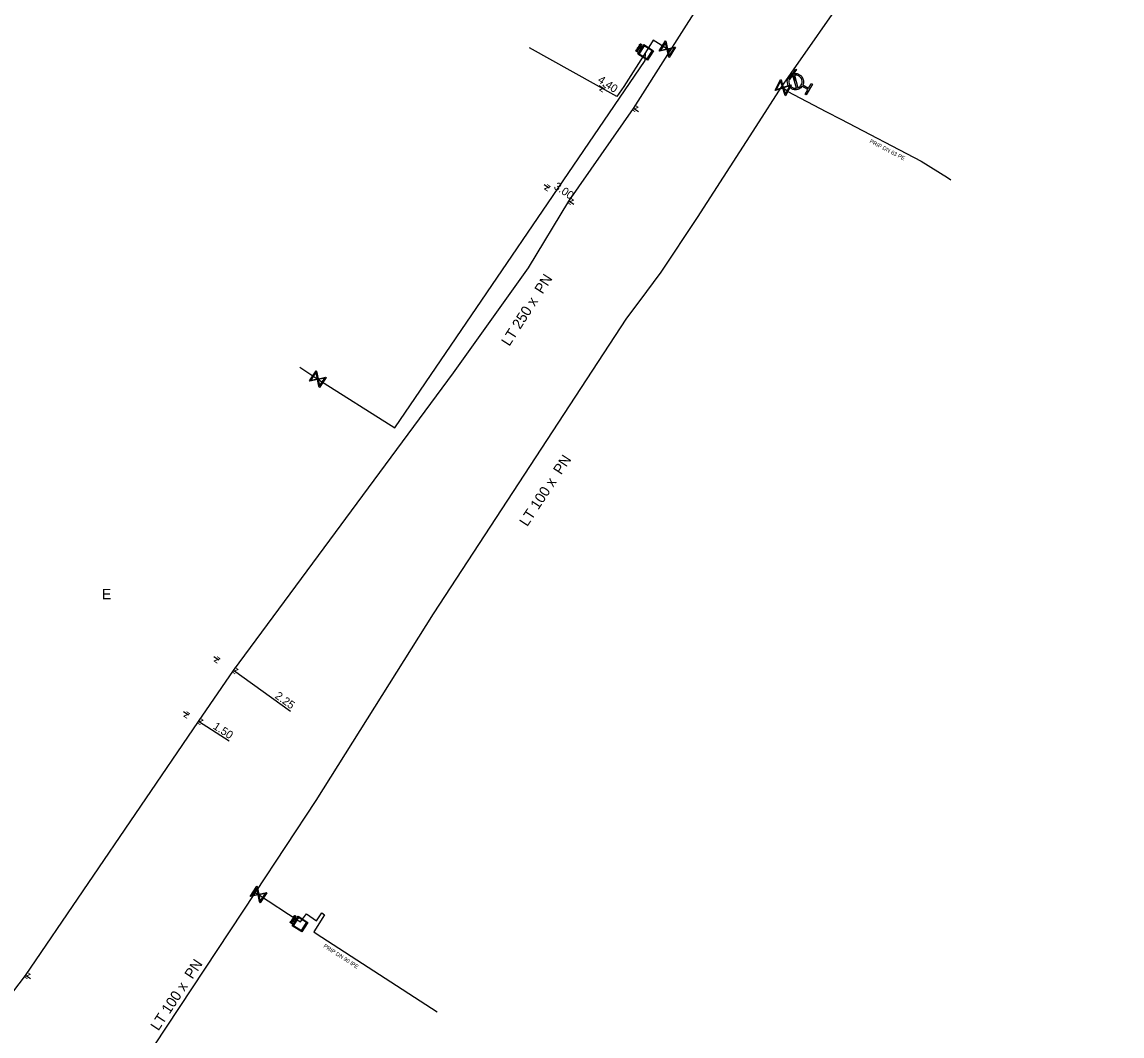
# Model space of a CAD drawing. Extents: x -643544 to -637295, y -1119190 to -1111715.
# Drawn here: x -641465.4 to -641328, y -1115675.6 to -1115549 of the extents above; entities that cross this region are included whole.
import ezdxf

# ---------------------------------------------------------------- set-up
doc = ezdxf.new("R2010")
doc.units = 0
for name, color, linetype in [('Default', 7, 'Continuous'), ('VP Hydrant', 7, 'Continuous'), ('VP Kótování', 7, 'Continuous'), ('VP Popis přípojky', 7, 'Continuous'), ('VP Přípojka', 7, 'Continuous'), ('VP Řad', 7, 'Continuous'), ('VP Řad - označení', 7, 'Continuous'), ('VP Řad - popis', 7, 'Continuous'), ('VP Šachta', 7, 'Continuous'), ('VP Šoupě', 7, 'Continuous')]:
    doc.layers.add(name, color=color, linetype=linetype)

msp = doc.modelspace()

# ---------------------------------------------------------------- linework, layer by layer
at = {"layer": 'Default'}
for points in [[(-641388.64, -1115552.49), (-641388.62, -1115552.46), (-641388.61, -1115552.44), (-641388.59, -1115552.42), (-641388.57, -1115552.42), (-641388.55, -1115552.41), (-641388.53, -1115552.41), (-641388.5, -1115552.41), (-641388.48, -1115552.43), (-641388.44, -1115552.45), (-641388.43, -1115552.49), (-641388.42, -1115552.53), (-641388.46, -1115552.6)], [(-641388.5, -1115552.58), (-641388.47, -1115552.54), (-641388.48, -1115552.51), (-641388.48, -1115552.49), (-641388.51, -1115552.47), (-641388.53, -1115552.46), (-641388.54, -1115552.46), (-641388.56, -1115552.46), (-641388.58, -1115552.47), (-641388.59, -1115552.48), (-641388.61, -1115552.51)], [(-641388.46, -1115552.2), (-641388.43, -1115552.16), (-641388.41, -1115552.14), (-641388.39, -1115552.13), (-641388.36, -1115552.13), (-641388.33, -1115552.13), (-641388.31, -1115552.14), (-641388.27, -1115552.16), (-641388.27, -1115552.2), (-641388.26, -1115552.23), (-641388.28, -1115552.28), (-641388.26, -1115552.27), (-641388.25, -1115552.27), (-641388.22, -1115552.26), (-641388.19, -1115552.26)], [(-641388.33, -1115552.29), (-641388.31, -1115552.26), (-641388.31, -1115552.24), (-641388.3, -1115552.22), (-641388.31, -1115552.21), (-641388.32, -1115552.19), (-641388.33, -1115552.18), (-641388.35, -1115552.17), (-641388.38, -1115552.18), (-641388.4, -1115552.18), (-641388.42, -1115552.22)], [(-641388.19, -1115552.31), (-641388.23, -1115552.31), (-641388.25, -1115552.31), (-641388.27, -1115552.31), (-641388.29, -1115552.32), (-641388.3, -1115552.32), (-641388.3, -1115552.33), (-641388.31, -1115552.34), (-641388.32, -1115552.35)], [(-641388.21, -1115551.81), (-641388.19, -1115551.78), (-641388.18, -1115551.77), (-641388.16, -1115551.75), (-641388.14, -1115551.74), (-641388.12, -1115551.73), (-641388.1, -1115551.73), (-641388.07, -1115551.74), (-641388.05, -1115551.75), (-641388.01, -1115551.78), (-641388, -1115551.82), (-641387.99, -1115551.86), (-641388.03, -1115551.92)], [(-641388.06, -1115551.9), (-641388.04, -1115551.86), (-641388.04, -1115551.84), (-641388.05, -1115551.81), (-641388.08, -1115551.79), (-641388.09, -1115551.78), (-641388.11, -1115551.78), (-641388.13, -1115551.78), (-641388.15, -1115551.8), (-641388.16, -1115551.8), (-641388.17, -1115551.83)], [(-641367.94, -1115557.01), (-641368.14, -1115557.31), (-641368.49, -1115557.41), (-641368.89, -1115557.51), (-641369.25, -1115557.31), (-641369.61, -1115557.11), (-641369.72, -1115556.71), (-641369.83, -1115556.31), (-641369.63, -1115555.95), (-641369.43, -1115555.59), (-641369.03, -1115555.48), (-641368.63, -1115555.36), (-641368.27, -1115555.57), (-641367.91, -1115555.77), (-641367.8, -1115556.17), (-641367.69, -1115556.52), (-641367.85, -1115556.85)], [(-641369.07, -1115555.69), (-641369.32, -1115555.79), (-641369.47, -1115556.04), (-641369.63, -1115556.33), (-641369.54, -1115556.66), (-641369.45, -1115556.98), (-641369.16, -1115557.15), (-641368.9, -1115557.29), (-641368.63, -1115557.24)], [(-641368.45, -1115557.2), (-641368.19, -1115557.09), (-641368.05, -1115556.84), (-641367.88, -1115556.54), (-641367.97, -1115556.22), (-641368.06, -1115555.9), (-641368.36, -1115555.73), (-641368.61, -1115555.59), (-641368.89, -1115555.64)], [(-641431.64, -1115661.06), (-641431.61, -1115661.02), (-641431.59, -1115661.01), (-641431.57, -1115660.99), (-641431.54, -1115660.99), (-641431.51, -1115660.99), (-641431.49, -1115661.01), (-641431.45, -1115661.03), (-641431.44, -1115661.06), (-641431.44, -1115661.1), (-641431.46, -1115661.14), (-641431.44, -1115661.13), (-641431.43, -1115661.13), (-641431.4, -1115661.12), (-641431.36, -1115661.12)], [(-641431.51, -1115661.16), (-641431.49, -1115661.13), (-641431.49, -1115661.11), (-641431.48, -1115661.09), (-641431.49, -1115661.07), (-641431.5, -1115661.06), (-641431.51, -1115661.05), (-641431.53, -1115661.04), (-641431.56, -1115661.04), (-641431.58, -1115661.05), (-641431.6, -1115661.08)], [(-641431.39, -1115660.68), (-641431.37, -1115660.65), (-641431.36, -1115660.63), (-641431.34, -1115660.61), (-641431.32, -1115660.6), (-641431.3, -1115660.59), (-641431.28, -1115660.6), (-641431.25, -1115660.6), (-641431.23, -1115660.62), (-641431.19, -1115660.64), (-641431.18, -1115660.68), (-641431.17, -1115660.72), (-641431.21, -1115660.79)], [(-641431.24, -1115660.76), (-641431.22, -1115660.72), (-641431.22, -1115660.7), (-641431.23, -1115660.67), (-641431.25, -1115660.66), (-641431.27, -1115660.65), (-641431.29, -1115660.65), (-641431.31, -1115660.65), (-641431.32, -1115660.66), (-641431.33, -1115660.67), (-641431.35, -1115660.7)], [(-641431.82, -1115661.35), (-641431.8, -1115661.32), (-641431.79, -1115661.31), (-641431.77, -1115661.29), (-641431.75, -1115661.28), (-641431.73, -1115661.27), (-641431.71, -1115661.27), (-641431.68, -1115661.28), (-641431.66, -1115661.29), (-641431.62, -1115661.32), (-641431.61, -1115661.36), (-641431.6, -1115661.4), (-641431.64, -1115661.46)], [(-641431.67, -1115661.44), (-641431.65, -1115661.4), (-641431.65, -1115661.38), (-641431.66, -1115661.35), (-641431.68, -1115661.33), (-641431.7, -1115661.32), (-641431.72, -1115661.32), (-641431.74, -1115661.32), (-641431.75, -1115661.34), (-641431.76, -1115661.34), (-641431.78, -1115661.37)], [(-641431.37, -1115661.17), (-641431.41, -1115661.17), (-641431.43, -1115661.17), (-641431.45, -1115661.18), (-641431.46, -1115661.18), (-641431.47, -1115661.19), (-641431.48, -1115661.2), (-641431.49, -1115661.2), (-641431.5, -1115661.22)]]:
    msp.add_open_spline(points, degree=3, dxfattribs=at)
at = {"layer": 'VP Hydrant'}
for points in [[(-641368.63, -1115557.24), (-641369.07, -1115555.69)], [(-641368.89, -1115555.64), (-641368.45, -1115557.2)], [(-641367.85, -1115556.85), (-641367.13, -1115557.25), (-641366.79, -1115556.65), (-641366.63, -1115556.74), (-641367.4, -1115558.1), (-641367.56, -1115558.01), (-641367.22, -1115557.41), (-641367.94, -1115557.01)]]:
    msp.add_lwpolyline(points, dxfattribs=at)
at = {"layer": 'VP Kótování'}
for points in [[(-641393.27, -1115556.91), (-641392.64, -1115557.33)], [(-641388.37, -1115560.2), (-641388.99, -1115559.78)], [(-641400.16, -1115569.28), (-641399.54, -1115569.7)], [(-641396.44, -1115571.8), (-641397.06, -1115571.38)], [(-641441.4, -1115628.23), (-641440.79, -1115628.67)], [(-641431.84, -1115635.11), (-641438.96, -1115629.99)], [(-641445.22, -1115635.12), (-641444.59, -1115635.53)], [(-641439.51, -1115638.83), (-641443.33, -1115636.35)], [(-641464.3, -1115668.49), (-641464.92, -1115668.08)]]:
    msp.add_lwpolyline(points, dxfattribs=at)
at = {"layer": 'VP Přípojka'}
for points in [[(-641384.42, -1115552.6), (-641384.76, -1115552.38), (-641386.51, -1115551.25), (-641387.47, -1115552.78), (-641390.2, -1115557.05), (-641391.05, -1115558.3), (-641401.98, -1115552.2)], [(-641430.66, -1115592.11), (-641428.43, -1115593.59), (-641418.82, -1115599.68), (-641387.53, -1115553.8), (-641387.47, -1115552.78)], [(-641368.76, -1115556.44), (-641369.1, -1115555.52), (-641369.34, -1115555.39)], [(-641370.48, -1115557.06), (-641370.3, -1115557.19), (-641369.86, -1115557.52), (-641369.77, -1115557.62), (-641364.86, -1115560.19), (-641363.09, -1115561.12), (-641353.07, -1115566.35), (-641349.78, -1115568.43), (-641349.34, -1115568.71)], [(-641436.25, -1115657.7), (-641435.83, -1115657.97), (-641430.88, -1115661.19)], [(-641430.88, -1115661.19), (-641430.81, -1115661.24), (-641430.57, -1115661.38), (-641429.84, -1115660.38), (-641428.59, -1115661.27), (-641427.9, -1115660.27), (-641427.59, -1115660.49), (-641428.93, -1115662.61), (-641428.64, -1115662.82), (-641413.5, -1115672.61)]]:
    msp.add_lwpolyline(points, dxfattribs=at)
at = {"layer": 'VP Řad'}
for points in [[(-641468.09, -1115672.32), (-641467.44, -1115671.38), (-641464.92, -1115668.08), (-641443.33, -1115636.35), (-641438.96, -1115629.99), (-641411.48, -1115592.79), (-641402.09, -1115579.7), (-641397.06, -1115571.38), (-641388.99, -1115559.78), (-641384.42, -1115552.6), (-641374.9, -1115537.63), (-641367.94, -1115527.98), (-641353.42, -1115506.94), (-641352.89, -1115506.2), (-641336.75, -1115483.67)], [(-641327.96, -1115493.13), (-641334.45, -1115502.83), (-641352.03, -1115529), (-641362.47, -1115545.52), (-641369.34, -1115555.39), (-641370.48, -1115557.06), (-641373.7, -1115562.04), (-641381.05, -1115573.41), (-641385.56, -1115580.23), (-641388.32, -1115583.93), (-641389.85, -1115585.98), (-641414.03, -1115622.91), (-641428.69, -1115646.24), (-641436.25, -1115657.7), (-641448.89, -1115676.88), (-641449.55, -1115678.2)]]:
    msp.add_lwpolyline(points, dxfattribs=at)
at = {"layer": 'VP Šachta'}
for points in [[(-641388.41, -1115552.79), (-641388.72, -1115552.6), (-641388.64, -1115552.49)], [(-641388.61, -1115552.51), (-641388.65, -1115552.58), (-641388.55, -1115552.65)], [(-641388.24, -1115552.52), (-641388.54, -1115552.33), (-641388.46, -1115552.2)], [(-641388.42, -1115552.22), (-641388.48, -1115552.31), (-641388.38, -1115552.38)], [(-641387.7, -1115551.8), (-641386.48, -1115552.58), (-641387.24, -1115553.77), (-641388.46, -1115552.99), (-641387.7, -1115551.8)], [(-641388.38, -1115552.38), (-641388.33, -1115552.29)], [(-641388.04, -1115552.22), (-641388.35, -1115552.03), (-641388.32, -1115551.99), (-641388.02, -1115552.18), (-641388.04, -1115552.22)], [(-641388.32, -1115552.35), (-641388.35, -1115552.4), (-641388.22, -1115552.48), (-641388.24, -1115552.52)], [(-641388.29, -1115552.95), (-641387.28, -1115553.6), (-641386.65, -1115552.61), (-641387.66, -1115551.97), (-641388.29, -1115552.95)], [(-641387.98, -1115552.12), (-641388.28, -1115551.93), (-641388.21, -1115551.81)], [(-641388.17, -1115551.83), (-641388.22, -1115551.91), (-641388.11, -1115551.98)], [(-641388.19, -1115552.26), (-641388.07, -1115552.26), (-641388.1, -1115552.31), (-641388.19, -1115552.31)], [(-641388.11, -1115551.98), (-641388.06, -1115551.9)], [(-641388.03, -1115551.92), (-641388.08, -1115552), (-641387.96, -1115552.08), (-641387.98, -1115552.12)], [(-641388.55, -1115552.65), (-641388.5, -1115552.58)], [(-641388.46, -1115552.6), (-641388.51, -1115552.68), (-641388.39, -1115552.75), (-641388.41, -1115552.79)], [(-641431.42, -1115661.39), (-641431.72, -1115661.2), (-641431.64, -1115661.06)], [(-641431.6, -1115661.08), (-641431.66, -1115661.18), (-641431.56, -1115661.24)], [(-641430.88, -1115660.66), (-641429.66, -1115661.44), (-641430.41, -1115662.63), (-641431.64, -1115661.86), (-641430.88, -1115660.66)], [(-641431.22, -1115661.08), (-641431.53, -1115660.89), (-641431.5, -1115660.85), (-641431.2, -1115661.04), (-641431.22, -1115661.08)], [(-641431.47, -1115661.82), (-641430.45, -1115662.46), (-641429.82, -1115661.47), (-641430.84, -1115660.83), (-641431.47, -1115661.82)], [(-641431.16, -1115660.98), (-641431.46, -1115660.79), (-641431.39, -1115660.68)], [(-641431.35, -1115660.7), (-641431.4, -1115660.77), (-641431.29, -1115660.84)], [(-641431.36, -1115661.12), (-641431.25, -1115661.12), (-641431.28, -1115661.17), (-641431.37, -1115661.17)], [(-641431.29, -1115660.84), (-641431.24, -1115660.76)], [(-641431.21, -1115660.79), (-641431.26, -1115660.86), (-641431.13, -1115660.94), (-641431.16, -1115660.98)], [(-641431.59, -1115661.66), (-641431.89, -1115661.47), (-641431.82, -1115661.35)], [(-641431.78, -1115661.37), (-641431.83, -1115661.45), (-641431.72, -1115661.52)], [(-641431.72, -1115661.52), (-641431.67, -1115661.44)], [(-641431.64, -1115661.46), (-641431.69, -1115661.54), (-641431.56, -1115661.62), (-641431.59, -1115661.66)], [(-641431.56, -1115661.24), (-641431.51, -1115661.16)], [(-641431.5, -1115661.22), (-641431.53, -1115661.26), (-641431.39, -1115661.35), (-641431.42, -1115661.39)]]:
    msp.add_lwpolyline(points, dxfattribs=at)
at = {"layer": 'VP Šoupě'}
for points in [[(-641383.72, -1115552.15), (-641384.53, -1115553.42), (-641384.58, -1115553.38), (-641384.6, -1115553.26), (-641384.79, -1115552.44), (-641385.73, -1115552.65), (-641385.79, -1115552.61), (-641384.99, -1115551.35), (-641384.93, -1115551.38), (-641384.72, -1115552.33), (-641383.9, -1115552.15), (-641383.78, -1115552.12), (-641383.72, -1115552.15)], [(-641385.63, -1115552.53), (-641384.81, -1115552.35), (-641384.99, -1115551.53), (-641385.63, -1115552.53)], [(-641383.88, -1115552.23), (-641384.7, -1115552.42), (-641384.52, -1115553.23), (-641383.88, -1115552.23)], [(-641368.64, -1115554.93), (-641369.48, -1115556.17), (-641369.56, -1115556.11), (-641368.72, -1115554.87), (-641368.64, -1115554.93)], [(-641369.29, -1115556.87), (-641369.98, -1115558.2), (-641370.04, -1115558.17), (-641370.08, -1115558.05), (-641370.33, -1115557.25), (-641371.25, -1115557.54), (-641371.31, -1115557.51), (-641370.62, -1115556.18), (-641370.56, -1115556.21), (-641370.27, -1115557.14), (-641369.47, -1115556.88), (-641369.35, -1115556.84), (-641369.29, -1115556.87)], [(-641371.16, -1115557.41), (-641370.35, -1115557.16), (-641370.61, -1115556.36), (-641371.16, -1115557.41)], [(-641369.44, -1115556.97), (-641370.24, -1115557.22), (-641369.99, -1115558.02), (-641369.44, -1115556.97)], [(-641427.39, -1115593.38), (-641428.22, -1115594.63), (-641428.27, -1115594.59), (-641428.3, -1115594.47), (-641428.46, -1115593.64), (-641429.41, -1115593.84), (-641429.47, -1115593.8), (-641428.64, -1115592.55), (-641428.59, -1115592.59), (-641428.39, -1115593.54), (-641427.57, -1115593.37), (-641427.45, -1115593.34), (-641427.39, -1115593.38)], [(-641429.31, -1115593.73), (-641428.48, -1115593.56), (-641428.65, -1115592.73), (-641429.31, -1115593.73)], [(-641427.56, -1115593.46), (-641428.38, -1115593.63), (-641428.21, -1115594.45), (-641427.56, -1115593.46)], [(-641434.8, -1115657.75), (-641435.62, -1115659.01), (-641435.67, -1115658.97), (-641435.7, -1115658.85), (-641435.87, -1115658.02), (-641436.82, -1115658.22), (-641436.87, -1115658.19), (-641436.05, -1115656.93), (-641435.99, -1115656.97), (-641435.8, -1115657.92), (-641434.98, -1115657.75), (-641434.85, -1115657.72), (-641434.8, -1115657.75)], [(-641436.71, -1115658.11), (-641435.89, -1115657.94), (-641436.06, -1115657.11), (-641436.71, -1115658.11)], [(-641434.96, -1115657.83), (-641435.78, -1115658.01), (-641435.61, -1115658.82), (-641434.96, -1115657.83)]]:
    msp.add_lwpolyline(points, dxfattribs=at)

# ---------------------------------------------------------------- texts
at = {"layer": 'VP Kótování'}
for s, rotation, p in [('4.40', 326.1005, (-641393.54, -1115556.43)), ('z', 326.1005, (-641393.34, -1115557.47)), ('z', 146.1005, (-641388.3, -1115559.65)), ('3.00', 325.881, (-641399.03, -1115569.74)), ('z', 325.881, (-641400.23, -1115569.83)), ('z', 145.881, (-641396.36, -1115571.25)), ('z', 324.2761, (-641441.49, -1115628.78)), ('z', 144.2761, (-641438.27, -1115629.87)), ('2.25', 324.2761, (-641433.86, -1115633.35)), ('z', 326.9664, (-641445.28, -1115635.68)), ('z', 146.9664, (-641442.64, -1115636.2)), ('1.50', 326.9664, (-641441.6, -1115637.18)), ('z', 146.2836, (-641464.23, -1115667.94))]:
    msp.add_text(s, height=1, rotation=rotation, dxfattribs=at).set_placement(p)
at = {"layer": 'VP Popis přípojky'}
for s, rotation, p in [('PRIP DN 63 PE', 332.4374, (-641359.55, -1115564.04)), ('PRIP DN 90 lPE', 327.1191, (-641427.77, -1115664.53))]:
    msp.add_text(s, height=0.5, rotation=rotation, dxfattribs=at).set_placement(p)
at = {"layer": 'VP Řad - označení'}
msp.add_text('E', height=1.3, dxfattribs=at).set_placement((-641455.4, -1115621.09))
at = {"layer": 'VP Řad - popis'}
for s, rotation, p in [('LT 250 x  PN ', 57.5265, (-641404.5, -1115589.57)), ('LT 100 x  PN ', 56.7801, (-641402.26, -1115612.09)), ('LT 100 x  PN ', 56.6171, (-641448.34, -1115675.07))]:
    msp.add_text(s, height=1.3, rotation=rotation, dxfattribs=at).set_placement(p)

doc.saveas('drawing.dxf')
